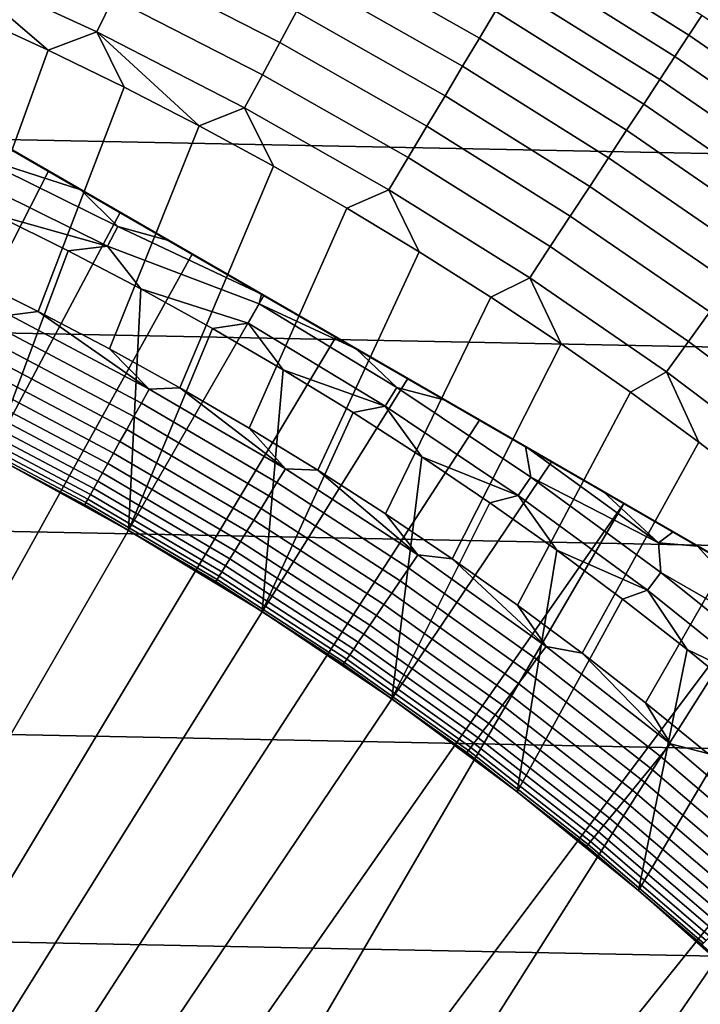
# Model space of a CAD drawing. Header units: metres. Extents: x -32 to 117, y -314 to 32.
# Tile 234 of 380: x 8.9 to 12.66, y 13.83 to 19.28. Entities that reach past the tile are written whole.
import ezdxf

# ---------------------------------------------------------------- set-up
doc = ezdxf.new("R2010")
doc.units = ezdxf.units.M
doc.layers.add('solid_24_501_064_XXX', color=7, linetype='CONTINUOUS')

msp = doc.modelspace()

# ---------------------------------------------------------------- linework, layer by layer
at = {"layer": 'solid_24_501_064_XXX'}
for points in [[(17.164658, 13.761341, 148.5), (3.335342, 21.745701, 148.5), (4.183744, 21.255875, 148.836288)], [(3.335342, 21.745701, 129.791641), (3.335342, 21.745701, 148.5), (17.164658, 13.761341, 148.5), (17.164658, 13.761341, 129.791641)], [(3.340253, 21.742865, 129.621338), (3.335342, 21.745701, 129.791641), (17.164658, 13.761341, 129.791641), (17.159746, 13.764176, 129.621338)], [(17.139305, 13.775978, 129.406357), (3.355197, 21.734238, 129.450684), (3.340253, 21.742865, 129.621338), (17.144802, 13.772804, 129.450684)], [(17.159746, 13.764176, 129.621338), (17.144802, 13.772804, 129.450684), (3.340253, 21.742865, 129.621338)], [(17.11982, 13.787229, 129.279663), (3.360694, 21.731064, 129.406357), (3.355197, 21.734238, 129.450684), (17.139305, 13.775978, 129.406357)], [(17.084394, 13.807681, 129.10791), (3.380181, 21.719812, 129.279663), (3.360694, 21.731064, 129.406357), (17.11982, 13.787229, 129.279663)], [(17.062336, 13.820416, 129.020355), (3.415605, 21.69936, 129.10791), (3.380181, 21.719812, 129.279663), (17.084394, 13.807681, 129.10791)], [(17.038164, 13.834373, 128.935287), (3.437664, 21.686625, 129.020355), (3.415605, 21.69936, 129.10791), (17.062336, 13.820416, 129.020355)], [(16.980753, 13.867519, 128.761612), (3.461836, 21.672668, 128.935287), (3.437664, 21.686625, 129.020355), (17.038164, 13.834373, 128.935287)], [(16.932249, 13.895523, 128.636612), (3.519247, 21.639523, 128.761612), (3.461836, 21.672668, 128.935287), (16.980753, 13.867519, 128.761612)], [(16.911251, 13.907645, 128.5867), (3.567751, 21.611519, 128.636612), (3.519247, 21.639523, 128.761612), (16.932249, 13.895523, 128.636612)], [(16.829237, 13.954996, 128.410522), (3.588748, 21.599396, 128.5867), (3.567751, 21.611519, 128.636612), (16.911251, 13.907645, 128.5867)], [(16.746887, 14.002541, 128.256302), (3.670763, 21.552046, 128.410522), (3.588748, 21.599396, 128.5867), (16.829237, 13.954996, 128.410522)], [(16.733585, 14.010221, 128.232971), (3.753112, 21.504501, 128.256302), (3.670763, 21.552046, 128.410522), (16.746887, 14.002541, 128.256302)], [(16.623266, 14.073914, 128.054153), (3.766415, 21.49682, 128.232971), (3.753112, 21.504501, 128.256302), (16.733585, 14.010221, 128.232971)], [(16.502417, 14.143686, 127.880692), (3.876734, 21.433128, 128.054153), (3.766415, 21.49682, 128.232971), (16.623266, 14.073914, 128.054153)], [(16.497526, 14.14651, 127.874092), (3.997584, 21.363356, 127.880692), (3.876734, 21.433128, 128.054153), (16.502417, 14.143686, 127.880692)], [(16.497526, 14.14651, 127.874092), (4.002474, 21.360531, 127.874092), (3.997584, 21.363356, 127.880692)], [(16.354189, 14.229266, 127.693161), (4.145812, 21.277775, 127.693161), (4.002474, 21.360531, 127.874092)], [(16.497526, 14.14651, 127.874092), (16.354189, 14.229266, 127.693161), (4.002474, 21.360531, 127.874092)], [(4.145812, 21.277775, 127.693161), (16.193218, 14.322203, 127.511368), (4.306782, 21.184839, 127.511368)], [(16.354189, 14.229266, 127.693161), (16.193218, 14.322203, 127.511368), (4.145812, 21.277775, 127.693161)], [(16.316256, 14.251166, 148.836288), (4.183744, 21.255875, 148.836288), (5.01775, 20.774361, 149.12825)], [(17.164658, 13.761341, 148.5), (4.183744, 21.255875, 148.836288), (16.316256, 14.251166, 148.836288)], [(4.306782, 21.184839, 127.511368), (16.193218, 14.322203, 127.511368), (16.112925, 14.368559, 127.433479)], [(4.387076, 21.138481, 127.433479), (4.306782, 21.184839, 127.511368), (16.112925, 14.368559, 127.433479)], [(4.387076, 21.138481, 127.433479), (16.112925, 14.368559, 127.433479), (16.070635, 14.392975, 127.397461)], [(4.387076, 21.138481, 127.433479), (16.070635, 14.392975, 127.397461), (4.429364, 21.114067, 127.397461)], [(4.429364, 21.114067, 127.397461), (16.070635, 14.392975, 127.397461), (16.02, 14.42221, 127.357704)], [(4.480006, 21.084829, 127.357704), (4.429364, 21.114067, 127.397461), (16.02, 14.42221, 127.357704)], [(4.480006, 21.084829, 127.357704), (16.02, 14.42221, 127.357704), (15.917484, 14.481397, 127.286102)], [(4.585603, 21.023861, 127.284103), (4.480006, 21.084829, 127.357704), (15.917484, 14.481397, 127.286102)], [(4.585603, 21.023861, 127.284103), (15.917484, 14.481397, 127.286102), (15.796026, 14.551521, 127.213036)], [(4.703994, 20.955509, 127.213028), (4.585603, 21.023861, 127.284103), (15.796026, 14.551521, 127.213036)], [(4.703994, 20.955509, 127.213028), (15.796026, 14.551521, 127.213036), (15.733983, 14.587341, 127.17955)], [(4.703994, 20.955509, 127.213028), (15.733983, 14.587341, 127.17955), (4.766017, 20.919701, 127.17955)], [(4.766017, 20.919701, 127.17955), (15.733983, 14.587341, 127.17955), (15.664571, 14.627417, 127.144661)], [(4.83546, 20.879606, 127.144646), (4.766017, 20.919701, 127.17955), (15.664571, 14.627417, 127.144661)], [(4.83546, 20.879606, 127.144646), (15.664571, 14.627417, 127.144661), (15.5188, 14.711577, 127.078682)], [(4.9812, 20.795464, 127.078682), (4.83546, 20.879606, 127.144646), (15.5188, 14.711577, 127.078682)], [(4.9812, 20.795464, 127.078682), (15.5188, 14.711577, 127.078682), (15.361296, 14.802513, 127.016624)], [(5.138761, 20.704496, 127.016602), (4.9812, 20.795464, 127.078682), (15.361296, 14.802513, 127.016624)], [(15.482249, 14.73268, 149.12825), (5.01775, 20.774361, 149.12825), (5.839837, 20.29973, 149.376968)], [(16.316256, 14.251166, 148.836288), (5.01775, 20.774361, 149.12825), (15.482249, 14.73268, 149.12825)], [(5.138761, 20.704496, 127.016602), (15.361296, 14.802513, 127.016624), (15.269307, 14.855622, 126.984024)], [(5.230693, 20.651419, 126.984024), (5.138761, 20.704496, 127.016602), (15.269307, 14.855622, 126.984024)], [(5.230693, 20.651419, 126.984024), (15.269307, 14.855622, 126.984024), (15.188452, 14.902305, 126.957336)], [(5.311619, 20.604696, 126.957314), (5.230693, 20.651419, 126.984024), (15.188452, 14.902305, 126.957336)], [(5.311619, 20.604696, 126.957314), (15.188452, 14.902305, 126.957336), (15.000912, 15.010581, 126.901398)], [(5.499175, 20.49641, 126.901375), (5.311619, 20.604696, 126.957314), (15.000912, 15.010581, 126.901398)], [(5.499175, 20.49641, 126.901375), (15.000912, 15.010581, 126.901398), (14.982696, 15.021098, 126.896385)], [(5.499175, 20.49641, 126.901375), (14.982696, 15.021098, 126.896385), (5.517304, 20.485945, 126.896385)], [(5.517304, 20.485945, 126.896385), (14.982696, 15.021098, 126.896385), (14.79789, 15.127795, 126.849052)], [(5.702212, 20.379187, 126.84903), (5.517304, 20.485945, 126.896385), (14.79789, 15.127795, 126.849052)], [(5.702212, 20.379187, 126.84903), (14.79789, 15.127795, 126.849052), (14.653592, 15.211106, 126.8162)], [(5.846408, 20.295935, 126.8162), (5.702212, 20.379187, 126.84903), (14.653592, 15.211106, 126.8162)], [(-25.351879, 20.335474, -303.5), (26.140261, 19.311563, -303.5), (26.88744, 18.256929, -303.5), (-26.140261, 19.311563, -303.5)], [(14.660162, 15.207313, 149.376968), (5.839837, 20.29973, 149.376968), (6.652498, 19.83054, 149.583359)], [(15.482249, 14.73268, 149.12825), (5.839837, 20.29973, 149.376968), (14.660162, 15.207313, 149.376968)], [(5.846408, 20.295935, 126.8162), (14.653592, 15.211106, 126.8162), (14.578781, 15.254297, 126.800453)], [(5.921337, 20.252676, 126.80043), (5.846408, 20.295935, 126.8162), (14.578781, 15.254297, 126.800453)], [(5.921337, 20.252676, 126.80043), (14.578781, 15.254297, 126.800453), (14.343043, 15.390401, 126.755737)], [(6.157094, 20.11656, 126.755707), (5.921337, 20.252676, 126.80043), (14.343043, 15.390401, 126.755737)], [(6.157094, 20.11656, 126.755707), (14.343043, 15.390401, 126.755737), (14.275101, 15.429627, 126.744156)], [(6.157094, 20.11656, 126.755707), (14.275101, 15.429627, 126.744156), (6.224898, 20.077415, 126.744156)], [(6.224898, 20.077415, 126.744156), (14.275101, 15.429627, 126.744156), (14.089466, 15.536804, 126.715073)], [(6.410697, 19.970144, 126.71505), (6.224898, 20.077415, 126.744156), (14.089466, 15.536804, 126.715073)], [(6.410697, 19.970144, 126.71505), (14.089466, 15.536804, 126.715073), (13.835042, 15.683696, 126.680725)], [(6.66496, 19.823345, 126.680725), (6.410697, 19.970144, 126.71505), (13.835042, 15.683696, 126.680725)], [(13.847499, 15.676504, 149.583359), (6.652498, 19.83054, 149.583359), (7.458054, 19.365452, 149.748047)], [(14.660162, 15.207313, 149.376968), (6.652498, 19.83054, 149.583359), (13.847499, 15.676504, 149.583359)], [(12.673186, 19.302132, 122.378937), (11.831032, 19.829489, 122.378937), (11.76482, 19.718515, 122.551315), (12.602262, 19.194109, 122.551315)], [(6.66496, 19.823345, 126.680725), (13.835042, 15.683696, 126.680725), (13.817146, 15.694028, 126.678528)], [(6.683051, 19.812901, 126.678505), (6.66496, 19.823345, 126.680725), (13.817146, 15.694028, 126.678528)], [(6.683051, 19.812901, 126.678505), (13.817146, 15.694028, 126.678528), (13.525149, 15.862613, 126.646187)], [(6.975095, 19.644289, 126.646164), (6.683051, 19.812901, 126.678505), (13.525149, 15.862613, 126.646187)], [(9.41523, 19.398163, 123.517342), (8.57196, 19.785267, 123.517342), (8.489676, 19.595343, 123.577095), (9.32485, 19.211954, 123.577095)], [(11.530702, 19.326118, 123.006828), (10.688573, 19.804302, 123.006828), (10.606513, 19.652258, 123.135521), (11.442176, 19.177746, 123.135521)], [(10.430313, 19.325785, 123.354111), (9.589217, 19.756628, 123.354111), (9.503504, 19.580032, 123.442886), (10.337082, 19.153042, 123.442886)], [(12.602262, 19.194109, 122.551315), (11.76482, 19.718515, 122.551315), (11.69244, 19.597202, 122.713974), (12.52473, 19.076023, 122.713974)], [(6.975095, 19.644289, 126.646164), (13.525149, 15.862613, 126.646187), (13.30943, 15.987158, 126.626183)], [(6.975095, 19.644289, 126.646164), (13.30943, 15.987158, 126.626183), (7.190569, 19.519884, 126.626183)], [(11.442176, 19.177746, 123.135521), (10.606513, 19.652258, 123.135521), (10.520278, 19.492477, 123.25148), (11.349147, 19.021824, 123.25148)], [(8.489676, 19.595343, 123.577095), (8.630327, 19.307137, 123.621208), (9.055333, 19.11149, 123.621208)], [(9.32485, 19.211954, 123.577095), (8.489676, 19.595343, 123.577095), (9.055333, 19.11149, 123.621208)], [(10.337082, 19.153042, 123.442886), (9.503504, 19.580032, 123.442886), (9.41523, 19.398163, 123.517342), (10.241065, 18.975138, 123.517342)], [(12.52473, 19.076023, 122.713974), (11.69244, 19.597202, 122.713974), (11.614266, 19.466179, 122.866074), (12.440991, 18.948484, 122.866074)], [(7.190569, 19.519884, 126.626183), (13.30943, 15.987158, 126.626183), (13.211715, 16.043573, 126.618065)], [(7.288636, 19.463264, 126.618042), (7.190569, 19.519884, 126.626183), (13.211715, 16.043573, 126.618065)], [(7.288636, 19.463264, 126.618042), (13.211715, 16.043573, 126.618065), (12.875507, 16.237684, 126.594116)], [(7.624895, 19.269125, 126.594093), (7.288636, 19.463264, 126.618042), (12.875507, 16.237684, 126.594116)], [(11.349147, 19.021824, 123.25148), (10.520278, 19.492477, 123.25148), (10.430313, 19.325785, 123.354111), (11.252094, 18.859156, 123.354111)], [(12.440991, 18.948484, 122.866074), (11.614266, 19.466179, 122.866074), (11.530702, 19.326118, 123.006828), (12.351479, 18.812149, 123.006828)], [(10.241065, 18.975138, 123.517342), (9.41523, 19.398163, 123.517342), (9.32485, 19.211954, 123.577095), (10.142758, 18.79299, 123.577095)], [(13.041943, 16.141592, 149.748047), (7.458054, 19.365452, 149.748047), (8.258915, 18.903074, 149.871475)], [(13.847499, 15.676504, 149.583359), (7.458054, 19.365452, 149.748047), (13.041943, 16.141592, 149.748047)], [(-26.140261, 19.311563, -303.5), (26.88744, 18.256929, -303.5), (27.591951, 17.173637, -303.5), (-26.88744, 18.256929, -303.5)], [(8.630327, 19.307137, 123.621208), (8.199355, 18.051449, 123.854294), (8.602332, 17.862926, 123.854294), (9.055333, 19.11149, 123.621208)], [(11.252094, 18.859156, 123.354111), (10.430313, 19.325785, 123.354111), (10.337082, 19.153042, 123.442886), (11.151517, 18.690584, 123.442886)], [(12.351479, 18.812149, 123.006828), (11.530702, 19.326118, 123.006828), (11.442176, 19.177746, 123.135521), (12.256652, 18.667721, 123.135521)], [(13.491874, 18.739033, 122.378937), (12.673186, 19.302132, 122.378937), (12.602262, 19.194109, 122.551315), (13.416367, 18.634159, 122.551315)], [(7.624895, 19.269125, 126.594093), (12.875507, 16.237684, 126.594116), (12.649932, 16.36792, 126.58107)], [(7.624895, 19.269125, 126.594093), (12.649932, 16.36792, 126.58107), (7.85016, 19.139069, 126.58107)], [(9.32485, 19.211954, 123.577095), (9.055333, 19.11149, 123.621208), (9.475905, 18.906488, 123.621208)], [(9.32485, 19.211954, 123.577095), (9.475905, 18.906488, 123.621208), (9.89184, 18.692234, 123.621208)], [(10.142758, 18.79299, 123.577095), (9.32485, 19.211954, 123.577095), (9.89184, 18.692234, 123.621208)], [(12.256652, 18.667721, 123.135521), (11.442176, 19.177746, 123.135521), (11.349147, 19.021824, 123.25148), (12.157001, 18.515945, 123.25148)], [(13.416367, 18.634159, 122.551315), (12.602262, 19.194109, 122.551315), (12.52473, 19.076023, 122.713974), (13.333827, 18.51952, 122.713974)], [(7.85016, 19.139069, 126.58107), (12.649932, 16.36792, 126.58107), (12.515002, 16.445822, 126.57428)], [(7.985313, 19.061039, 126.574265), (7.85016, 19.139069, 126.58107), (12.515002, 16.445822, 126.57428)], [(11.151517, 18.690584, 123.442886), (10.337082, 19.153042, 123.442886), (10.241065, 18.975138, 123.517342), (11.047935, 18.516975, 123.517342)], [(9.055333, 19.11149, 123.621208), (8.602332, 17.862926, 123.854294), (9.000978, 17.665407, 123.854294), (9.475905, 18.906488, 123.621208)], [(13.333827, 18.51952, 122.713974), (12.52473, 19.076023, 122.713974), (12.440991, 18.948484, 122.866074), (13.244678, 18.3957, 122.866074)], [(7.985313, 19.061039, 126.574265), (12.515002, 16.445822, 126.57428), (12.12677, 16.669968, 126.558319)], [(8.372736, 18.83736, 126.558342), (7.985313, 19.061039, 126.574265), (12.12677, 16.669968, 126.558319)], [(12.157001, 18.515945, 123.25148), (11.349147, 19.021824, 123.25148), (11.252094, 18.859156, 123.354111), (12.053039, 18.357605, 123.354111)], [(11.047935, 18.516975, 123.517342), (10.241065, 18.975138, 123.517342), (10.142758, 18.79299, 123.577095), (10.941883, 18.339226, 123.577095)], [(12.241081, 16.60397, 149.871475), (8.258915, 18.903074, 149.871475), (8.65811, 18.672598, 149.917755)], [(13.041943, 16.141592, 149.748047), (8.258915, 18.903074, 149.871475), (12.241081, 16.60397, 149.871475)], [(9.475905, 18.906488, 123.621208), (9.000978, 17.665407, 123.854294), (9.395089, 17.458996, 123.854294), (9.89184, 18.692234, 123.621208)], [(13.244678, 18.3957, 122.866074), (12.440991, 18.948484, 122.866074), (12.351479, 18.812149, 123.006828), (13.149383, 18.263342, 123.006828)], [(12.053039, 18.357605, 123.354111), (11.252094, 18.859156, 123.354111), (11.151517, 18.690584, 123.442886), (11.945303, 18.193516, 123.442886)], [(8.372736, 18.83736, 126.558342), (12.12677, 16.669968, 126.558319), (11.708047, 16.911716, 126.546097)], [(8.372736, 18.83736, 126.558342), (11.708047, 16.911716, 126.546097), (8.788785, 18.597155, 126.546173)], [(13.149383, 18.263342, 123.006828), (12.351479, 18.812149, 123.006828), (12.256652, 18.667721, 123.135521), (13.04843, 18.123129, 123.135521)], [(10.142758, 18.79299, 123.577095), (9.89184, 18.692234, 123.621208), (10.302933, 18.46883, 123.621208)], [(10.941883, 18.339226, 123.577095), (10.142758, 18.79299, 123.577095), (10.302933, 18.46883, 123.621208), (10.708982, 18.236387, 123.621208)], [(9.89184, 18.692234, 123.621208), (9.395089, 17.458996, 123.854294), (9.78447, 17.243792, 123.854294), (10.302933, 18.46883, 123.621208)], [(11.945303, 18.193516, 123.442886), (11.151517, 18.690584, 123.442886), (11.047935, 18.516975, 123.517342), (11.834348, 18.024525, 123.517342)], [(9.056546, 18.442562, 149.953735), (8.65811, 18.672598, 149.917755), (6.646686, 14.554086, 154.5), (6.991103, 14.39182, 154.5)], [(11.841886, 16.834446, 149.917755), (8.65811, 18.672598, 149.917755), (9.056546, 18.442562, 149.953735)], [(12.241081, 16.60397, 149.871475), (8.65811, 18.672598, 149.917755), (11.841886, 16.834446, 149.917755)], [(13.04843, 18.123129, 123.135521), (12.256652, 18.667721, 123.135521), (12.157001, 18.515945, 123.25148), (12.942342, 17.97578, 123.25148)], [(8.641189, 18.531088, 126.520439), (8.803515, 18.58865, 126.545822), (9.235546, 18.339216, 126.537514)], [(8.788785, 18.597155, 126.546173), (11.696795, 16.918213, 126.54583), (8.803515, 18.58865, 126.545822)], [(8.788785, 18.597155, 126.546173), (11.708047, 16.911716, 126.546097), (11.696795, 16.918213, 126.54583)], [(8.803515, 18.58865, 126.545822), (11.696795, 16.918213, 126.54583), (11.25368, 17.174046, 126.537361)], [(8.803515, 18.58865, 126.545822), (11.25368, 17.174046, 126.537361), (9.235546, 18.339216, 126.537514)], [(9.384467, 18.027393, 126.505112), (8.589191, 18.41958, 126.505112), (8.641189, 18.531088, 126.520439), (9.441278, 18.136528, 126.520439)], [(9.441278, 18.136528, 126.520439), (8.641189, 18.531088, 126.520439), (9.235546, 18.339216, 126.537514)], [(10.302933, 18.46883, 123.621208), (9.78447, 17.243792, 123.854294), (10.168921, 17.019909, 123.854294), (10.708982, 18.236387, 123.621208)], [(11.834348, 18.024525, 123.517342), (11.047935, 18.516975, 123.517342), (10.941883, 18.339226, 123.577095), (11.720747, 17.851501, 123.577095)], [(12.942342, 17.97578, 123.25148), (12.157001, 18.515945, 123.25148), (12.053039, 18.357605, 123.354111), (12.831664, 17.82206, 123.354111)], [(9.454667, 18.212706, 149.979431), (9.056546, 18.442562, 149.953735), (6.991103, 14.39182, 154.5), (7.331439, 14.221452, 154.5)], [(8.589191, 18.41958, 126.505112), (9.384467, 18.027393, 126.505112), (8.759837, 18.201788, 126.5)], [(11.443449, 17.064482, 149.953735), (9.056546, 18.442562, 149.953735), (9.454667, 18.212706, 149.979431)], [(11.841886, 16.834446, 149.917755), (9.056546, 18.442562, 149.953735), (11.443449, 17.064482, 149.953735)], [(9.235546, 18.339216, 126.537514), (11.25368, 17.174046, 126.537361), (9.720759, 18.059078, 126.532211)], [(9.441278, 18.136528, 126.520439), (9.235546, 18.339216, 126.537514), (9.720759, 18.059078, 126.532211)], [(10.941883, 18.339226, 123.577095), (10.708982, 18.236387, 123.621208), (11.10979, 17.995018, 123.621208)], [(11.720747, 17.851501, 123.577095), (10.941883, 18.339226, 123.577095), (11.10979, 17.995018, 123.621208), (11.505159, 17.744841, 123.621208)], [(12.831664, 17.82206, 123.354111), (12.053039, 18.357605, 123.354111), (11.945303, 18.193516, 123.442886), (12.716969, 17.662758, 123.442886)], [(-26.88744, 18.256929, -303.5), (27.591951, 17.173637, -303.5), (28.252819, 16.063238, -303.5), (-27.591951, 17.173637, -303.5)], [(9.852376, 17.983089, 149.994858), (9.454667, 18.212706, 149.979431), (7.331439, 14.221452, 154.5), (7.667981, 14.042845, 154.5)], [(8.759837, 18.201788, 126.5), (9.16624, 18.00054, 126.5), (8.741169, 16.869839, 126.5)], [(9.384467, 18.027393, 126.505112), (9.16624, 18.00054, 126.5), (8.759837, 18.201788, 126.5)], [(11.045328, 17.294338, 149.979431), (9.454667, 18.212706, 149.979431), (9.852376, 17.983089, 149.994858)], [(11.443449, 17.064482, 149.953735), (9.454667, 18.212706, 149.979431), (11.045328, 17.294338, 149.979431)], [(10.708982, 18.236387, 123.621208), (10.168921, 17.019909, 123.854294), (10.54825, 16.787455, 123.854294), (11.10979, 17.995018, 123.621208)], [(12.716969, 17.662758, 123.442886), (11.945303, 18.193516, 123.442886), (11.834348, 18.024525, 123.517342), (12.598846, 17.498695, 123.517342)], [(9.384467, 18.027393, 126.505112), (9.441278, 18.136528, 126.520439), (10.236711, 17.761192, 126.530304), (10.223397, 17.707443, 126.520439)], [(9.441278, 18.136528, 126.520439), (9.720759, 18.059078, 126.532211), (10.236711, 17.761192, 126.530304)], [(9.720759, 18.059078, 126.532211), (11.25368, 17.174046, 126.537361), (10.759494, 17.459364, 126.532089)], [(9.720759, 18.059078, 126.532211), (10.759494, 17.459364, 126.532089), (10.236711, 17.761192, 126.530304)], [(10.249998, 17.753523, 150), (9.852376, 17.983089, 149.994858), (7.667981, 14.042845, 154.5), (8.000159, 13.856307, 154.5)], [(9.568097, 17.790199, 126.5), (9.5, 16.454483, 126.5), (8.741169, 16.869839, 126.5), (9.16624, 18.00054, 126.5)], [(9.384467, 18.027393, 126.505112), (9.568097, 17.790199, 126.5), (9.16624, 18.00054, 126.5)], [(10.223397, 17.707443, 126.520439), (10.161879, 17.600891, 126.505112), (9.568097, 17.790199, 126.5), (9.384467, 18.027393, 126.505112)], [(10.64762, 17.523954, 149.994858), (9.852376, 17.983089, 149.994858), (10.249998, 17.753523, 150)], [(11.045328, 17.294338, 149.979431), (9.852376, 17.983089, 149.994858), (10.64762, 17.523954, 149.994858)], [(11.10979, 17.995018, 123.621208), (10.54825, 16.787455, 123.854294), (10.922267, 16.546551, 123.854294), (11.505159, 17.744841, 123.621208)], [(12.598846, 17.498695, 123.517342), (11.834348, 18.024525, 123.517342), (11.720747, 17.851501, 123.577095), (12.477906, 17.330721, 123.577095)], [(8.843374, 17.644642, 123.874374), (9.000978, 17.665407, 123.854294), (8.602332, 17.862926, 123.854294)], [(11.720747, 17.851501, 123.577095), (11.505159, 17.744841, 123.621208), (11.894897, 17.485981, 123.621208)], [(12.477906, 17.330721, 123.577095), (11.720747, 17.851501, 123.577095), (11.894897, 17.485981, 123.621208), (12.278813, 17.218561, 123.621208)], [(9.568097, 17.790199, 126.5), (9.964808, 17.571072, 126.5), (9.5, 16.454483, 126.5)], [(10.161879, 17.600891, 126.505112), (9.964808, 17.571072, 126.5), (9.568097, 17.790199, 126.5)], [(10.223397, 17.707443, 126.520439), (10.236711, 17.761192, 126.530304), (10.759494, 17.459364, 126.532089)], [(10.249998, 17.753523, 150), (8.000159, 13.856307, 154.5), (8.327478, 13.662103, 154.5), (10.64762, 17.523954, 149.994858)], [(10.919948, 17.140884, 126.505112), (10.161879, 17.600891, 126.505112), (10.223397, 17.707443, 126.520439), (10.986054, 17.244652, 126.520439)], [(10.986054, 17.244652, 126.520439), (10.223397, 17.707443, 126.520439), (10.759494, 17.459364, 126.532089)], [(11.505159, 17.744841, 123.621208), (10.922267, 16.546551, 123.854294), (11.290784, 16.297314, 123.854294), (11.894897, 17.485981, 123.621208)], [(9.6152, 17.236198, 123.874374), (9.000978, 17.665407, 123.854294), (8.843374, 17.644642, 123.874374)], [(9.6152, 17.236198, 123.874374), (9.395089, 17.458996, 123.854294), (9.000978, 17.665407, 123.854294)], [(13.465085, 17.099291, 123.442886), (12.716969, 17.662758, 123.442886), (12.598846, 17.498695, 123.517342), (13.340014, 16.940462, 123.517342)], [(9.6152, 17.236198, 123.874374), (8.843374, 17.644642, 123.874374), (8.803668, 17.565416, 123.903053), (9.572028, 17.158808, 123.903053)], [(10.161879, 17.600891, 126.505112), (10.356627, 17.343006, 126.5), (9.964808, 17.571072, 126.5)], [(10.161879, 17.600891, 126.505112), (10.919948, 17.140884, 126.505112), (10.356627, 17.343006, 126.5)], [(9.572028, 17.158808, 123.903053), (8.803668, 17.565416, 123.903053), (8.765328, 17.48892, 123.939857), (9.530343, 17.084084, 123.939857)], [(10.356627, 17.343006, 126.5), (10.239125, 16.004993, 126.5), (9.5, 16.454483, 126.5), (9.964808, 17.571072, 126.5)], [(10.64762, 17.523954, 149.994858), (8.327478, 13.662103, 154.5), (8.650282, 13.460027, 154.5), (11.045328, 17.294338, 149.979431)], [(9.530343, 17.084084, 123.939857), (8.765328, 17.48892, 123.939857), (8.72869, 17.415819, 123.984459), (9.490506, 17.012672, 123.984459)], [(13.340014, 16.940462, 123.517342), (12.598846, 17.498695, 123.517342), (12.477906, 17.330721, 123.577095), (13.211959, 16.777847, 123.577095)], [(9.6152, 17.236198, 123.874374), (9.78447, 17.243792, 123.854294), (9.395089, 17.458996, 123.854294)], [(10.986054, 17.244652, 126.520439), (10.759494, 17.459364, 126.532089), (11.25368, 17.174046, 126.537361)], [(11.894897, 17.485981, 123.621208), (11.290784, 16.297314, 123.854294), (11.653617, 16.039869, 123.854294), (12.278813, 17.218561, 123.621208)], [(9.490506, 17.012672, 123.984459), (8.72869, 17.415819, 123.984459), (8.69407, 17.346743, 124.036476), (9.452865, 16.945196, 124.036476)], [(9.452865, 16.945196, 124.036476), (8.69407, 17.346743, 124.036476), (8.661769, 17.282293, 124.095459), (9.417745, 16.88224, 124.095459)], [(10.356627, 17.343006, 126.5), (10.743384, 17.106119, 126.5), (10.239125, 16.004993, 126.5)], [(10.919948, 17.140884, 126.505112), (10.743384, 17.106119, 126.5), (10.356627, 17.343006, 126.5)], [(12.477906, 17.330721, 123.577095), (12.278813, 17.218561, 123.621208), (12.65672, 16.942713, 123.621208)], [(13.211959, 16.777847, 123.577095), (12.477906, 17.330721, 123.577095), (12.65672, 16.942713, 123.621208), (13.028434, 16.658571, 123.621208)], [(9.417745, 16.88224, 124.095459), (8.661769, 17.282293, 124.095459), (8.632066, 17.22303, 124.160889), (9.385449, 16.824348, 124.160889)], [(11.045328, 17.294338, 149.979431), (8.650282, 13.460027, 154.5), (8.968228, 13.25031, 154.5), (11.443449, 17.064482, 149.953735)], [(9.385449, 16.824348, 124.160889), (8.632066, 17.22303, 124.160889), (8.60522, 17.169466, 124.232208), (9.35626, 16.772024, 124.232208)], [(10.368204, 16.794016, 123.874374), (9.6152, 17.236198, 123.874374), (9.572028, 17.158808, 123.903053), (10.321651, 16.718611, 123.903053)], [(10.368204, 16.794016, 123.874374), (9.78447, 17.243792, 123.854294), (9.6152, 17.236198, 123.874374)], [(10.368204, 16.794016, 123.874374), (10.168921, 17.019909, 123.854294), (9.78447, 17.243792, 123.854294)], [(11.657228, 16.648249, 126.505112), (10.919948, 17.140884, 126.505112), (10.986054, 17.244652, 126.520439), (11.727799, 16.749033, 126.520439)], [(11.727799, 16.749033, 126.520439), (10.986054, 17.244652, 126.520439), (11.25368, 17.174046, 126.537361), (11.696795, 16.918213, 126.54583)], [(12.278813, 17.218561, 123.621208), (11.653617, 16.039869, 123.854294), (12.010582, 15.774351, 123.854294), (12.65672, 16.942713, 123.621208)], [(-27.591951, 17.173637, -303.5), (28.252819, 16.063238, -303.5), (28.869246, 14.927042, -303.5), (-28.252819, 16.063238, -303.5)], [(9.35626, 16.772024, 124.232208), (8.60522, 17.169466, 124.232208), (8.581464, 17.122066, 124.308784), (9.330431, 16.725721, 124.308784)], [(9.330431, 16.725721, 124.308784), (8.581464, 17.122066, 124.308784), (8.561004, 17.081244, 124.389969), (9.308185, 16.685843, 124.389969)], [(10.321651, 16.718611, 123.903053), (9.572028, 17.158808, 123.903053), (9.530343, 17.084084, 123.939857), (10.276701, 16.645803, 123.939857)], [(11.124511, 16.860762, 126.5), (10.956819, 15.522496, 126.5), (10.239125, 16.004993, 126.5), (10.743384, 17.106119, 126.5)], [(10.919948, 17.140884, 126.505112), (11.124511, 16.860762, 126.5), (10.743384, 17.106119, 126.5)], [(10.919948, 17.140884, 126.505112), (11.657228, 16.648249, 126.505112), (11.124511, 16.860762, 126.5)], [(9.308185, 16.685843, 124.389969), (8.561004, 17.081244, 124.389969), (8.544016, 17.04735, 124.475044), (9.289715, 16.652733, 124.475044)], [(11.443449, 17.064482, 149.953735), (8.968228, 13.25031, 154.5), (9.280838, 13.033266, 154.5), (11.841886, 16.834446, 149.917755)], [(10.276701, 16.645803, 123.939857), (9.530343, 17.084084, 123.939857), (9.490506, 17.012672, 123.984459), (10.233745, 16.576225, 123.984459)], [(9.26471, 16.60791, 124.653915), (8.521019, 17.001465, 124.653915), (8.515208, 16.989872, 124.746147), (9.258393, 16.596586, 124.746147)], [(9.275181, 16.62668, 124.563286), (8.530649, 17.020679, 124.563286), (8.521019, 17.001465, 124.653915), (9.26471, 16.60791, 124.653915)], [(9.289715, 16.652733, 124.475044), (8.544016, 17.04735, 124.475044), (8.530649, 17.020679, 124.563286), (9.275181, 16.62668, 124.563286)], [(10.233745, 16.576225, 123.984459), (9.490506, 17.012672, 123.984459), (9.452865, 16.945196, 124.036476), (10.193155, 16.510479, 124.036476)], [(10.368204, 16.794016, 123.874374), (10.54825, 16.787455, 123.854294), (10.168921, 17.019909, 123.854294)], [(8.515208, 16.989872, 124.746147), (8.741226, 16.869823, 124.839096), (9.122971, 16.666475, 124.839096)], [(9.258393, 16.596586, 124.746147), (8.515208, 16.989872, 124.746147), (9.122971, 16.666475, 124.839096)], [(10.193155, 16.510479, 124.036476), (9.452865, 16.945196, 124.036476), (9.417745, 16.88224, 124.095459), (10.155285, 16.449137, 124.095459)], [(12.65672, 16.942713, 123.621208), (12.010582, 15.774351, 123.854294), (12.3615, 15.500889, 123.854294), (13.028434, 16.658571, 123.621208)], [(11.708047, 16.911716, 126.546097), (12.433132, 16.384926, 126.545876), (11.727799, 16.749033, 126.520439), (11.696795, 16.918213, 126.54583)], [(11.708047, 16.911716, 126.546097), (12.12677, 16.669968, 126.558319), (12.433132, 16.384926, 126.545876)], [(9.122971, 16.666475, 124.839096), (8.741226, 16.869823, 124.839096), (8.741169, 16.869839, 126.5), (9.5, 16.454483, 126.5)], [(11.841886, 16.834446, 149.917755), (9.280838, 13.033266, 154.5), (9.588346, 12.808719, 154.5), (12.241081, 16.60397, 149.871475)], [(10.155285, 16.449137, 124.095459), (9.417745, 16.88224, 124.095459), (9.385449, 16.824348, 124.160889), (10.120461, 16.392731, 124.160889)], [(11.124511, 16.860762, 126.5), (11.499993, 16.60692, 126.5), (10.956819, 15.522496, 126.5)], [(11.657228, 16.648249, 126.505112), (11.499993, 16.60692, 126.5), (11.124511, 16.860762, 126.5)], [(10.120461, 16.392731, 124.160889), (9.385449, 16.824348, 124.160889), (9.35626, 16.772024, 124.232208), (10.088985, 16.341749, 124.232208)], [(11.100911, 16.318958, 123.874374), (10.368204, 16.794016, 123.874374), (10.321651, 16.718611, 123.903053), (11.051068, 16.245686, 123.903053)], [(11.100911, 16.318958, 123.874374), (10.54825, 16.787455, 123.854294), (10.368204, 16.794016, 123.874374)], [(11.100911, 16.318958, 123.874374), (10.922267, 16.546551, 123.854294), (10.54825, 16.787455, 123.854294)], [(10.061133, 16.296635, 124.308784), (9.330431, 16.725721, 124.308784), (9.308185, 16.685843, 124.389969), (10.037145, 16.25778, 124.389969)], [(10.088985, 16.341749, 124.232208), (9.35626, 16.772024, 124.232208), (9.330431, 16.725721, 124.308784), (10.061133, 16.296635, 124.308784)], [(12.37232, 16.12392, 126.505112), (11.657228, 16.648249, 126.505112), (11.727799, 16.749033, 126.520439), (12.44722, 16.221533, 126.520439)], [(12.44722, 16.221533, 126.520439), (11.727799, 16.749033, 126.520439), (12.433132, 16.384926, 126.545876)], [(10.037145, 16.25778, 124.389969), (9.308185, 16.685843, 124.389969), (9.289715, 16.652733, 124.475044), (10.017228, 16.225519, 124.475044)], [(11.051068, 16.245686, 123.903053), (10.321651, 16.718611, 123.903053), (10.276701, 16.645803, 123.939857), (11.002942, 16.174938, 123.939857)], [(12.12677, 16.669968, 126.558319), (12.515002, 16.445822, 126.57428), (12.433132, 16.384926, 126.545876)], [(9.258393, 16.596586, 124.746147), (9.122971, 16.666475, 124.839096), (9.5, 16.454483, 126.5), (9.499988, 16.454491, 124.839096)], [(10.001556, 16.200134, 124.563286), (9.275181, 16.62668, 124.563286), (9.26471, 16.60791, 124.653915), (9.990266, 16.181847, 124.653915)], [(10.017228, 16.225519, 124.475044), (9.289715, 16.652733, 124.475044), (9.275181, 16.62668, 124.563286), (10.001556, 16.200134, 124.563286)], [(11.002942, 16.174938, 123.939857), (10.276701, 16.645803, 123.939857), (10.233745, 16.576225, 123.984459), (10.95695, 16.107327, 123.984459)], [(11.657228, 16.648249, 126.505112), (11.869939, 16.344542, 126.5), (11.499993, 16.60692, 126.5)], [(11.657228, 16.648249, 126.505112), (12.37232, 16.12392, 126.505112), (11.869939, 16.344542, 126.5)], [(13.028434, 16.658571, 123.621208), (12.3615, 15.500889, 123.854294), (12.706196, 15.21962, 123.854294), (13.393771, 16.366276, 123.621208)], [(9.990266, 16.181847, 124.653915), (9.26471, 16.60791, 124.653915), (9.258393, 16.596586, 124.746147), (9.983454, 16.170813, 124.746147)], [(9.258393, 16.596586, 124.746147), (9.499988, 16.454491, 124.839096), (9.872079, 16.233978, 124.839096)], [(9.983454, 16.170813, 124.746147), (9.258393, 16.596586, 124.746147), (9.872079, 16.233978, 124.839096)], [(12.241081, 16.60397, 149.871475), (9.588346, 12.808719, 154.5), (9.890562, 12.576825, 154.5)], [(12.241081, 16.60397, 149.871475), (9.890562, 12.576825, 154.5), (10.186981, 12.337966, 154.5), (13.041943, 16.141592, 149.748047)], [(10.95695, 16.107327, 123.984459), (10.233745, 16.576225, 123.984459), (10.193155, 16.510479, 124.036476), (10.913492, 16.043442, 124.036476)], [(11.869939, 16.344542, 126.5), (11.652164, 15.007562, 126.5), (10.956819, 15.522496, 126.5), (11.499993, 16.60692, 126.5)], [(10.913492, 16.043442, 124.036476), (10.193155, 16.510479, 124.036476), (10.155285, 16.449137, 124.095459), (10.872945, 15.983835, 124.095459)], [(11.100911, 16.318958, 123.874374), (11.290784, 16.297314, 123.854294), (10.922267, 16.546551, 123.854294)], [(9.872079, 16.233978, 124.839096), (9.499988, 16.454491, 124.839096), (9.5, 16.454483, 126.5), (10.239125, 16.004993, 126.5)], [(10.872945, 15.983835, 124.095459), (10.155285, 16.449137, 124.095459), (10.120461, 16.392731, 124.160889), (10.83566, 15.929024, 124.160889)], [(12.515002, 16.445822, 126.57428), (12.649932, 16.36792, 126.58107), (12.433132, 16.384926, 126.545876)], [(10.83566, 15.929024, 124.160889), (10.120461, 16.392731, 124.160889), (10.088985, 16.341749, 124.232208), (10.801961, 15.879485, 124.232208)], [(11.869939, 16.344542, 126.5), (12.233793, 16.074024, 126.5), (11.652164, 15.007562, 126.5)], [(12.37232, 16.12392, 126.505112), (12.233793, 16.074024, 126.5), (11.869939, 16.344542, 126.5)], [(12.649932, 16.36792, 126.58107), (13.145473, 15.819136, 126.545876), (12.44722, 16.221533, 126.520439), (12.433132, 16.384926, 126.545876)], [(12.875507, 16.237684, 126.594116), (13.343597, 15.808209, 126.581253), (13.145473, 15.819136, 126.545876), (12.649932, 16.36792, 126.58107)], [(10.772141, 15.835647, 124.308784), (10.061133, 16.296635, 124.308784), (10.037145, 16.25778, 124.389969), (10.746457, 15.79789, 124.389969)], [(10.801961, 15.879485, 124.232208), (10.088985, 16.341749, 124.232208), (10.061133, 16.296635, 124.308784), (10.772141, 15.835647, 124.308784)], [(11.811889, 15.811955, 123.874374), (11.100911, 16.318958, 123.874374), (11.051068, 16.245686, 123.903053), (11.758853, 15.740959, 123.903053)], [(11.811889, 15.811955, 123.874374), (11.290784, 16.297314, 123.854294), (11.100911, 16.318958, 123.874374)], [(11.811889, 15.811955, 123.874374), (11.653617, 16.039869, 123.854294), (11.290784, 16.297314, 123.854294)], [(9.983454, 16.170813, 124.746147), (9.872079, 16.233978, 124.839096), (10.239125, 16.004993, 126.5), (10.239053, 16.005054, 124.839096)], [(10.746457, 15.79789, 124.389969), (10.037145, 16.25778, 124.389969), (10.017228, 16.225519, 124.475044), (10.725133, 15.766542, 124.475044)], [(11.758853, 15.740959, 123.903053), (11.051068, 16.245686, 123.903053), (11.002942, 16.174938, 123.939857), (11.707644, 15.672409, 123.939857)], [(10.696265, 15.724105, 124.653915), (9.990266, 16.181847, 124.653915), (9.983454, 16.170813, 124.746147), (10.688972, 15.713384, 124.746147)], [(10.708354, 15.741877, 124.563286), (10.001556, 16.200134, 124.563286), (9.990266, 16.181847, 124.653915), (10.696265, 15.724105, 124.653915)], [(10.725133, 15.766542, 124.475044), (10.017228, 16.225519, 124.475044), (10.001556, 16.200134, 124.563286), (10.708354, 15.741877, 124.563286)], [(13.06386, 15.568902, 126.505112), (12.37232, 16.12392, 126.505112), (12.44722, 16.221533, 126.520439), (13.142946, 15.663153, 126.520439)], [(13.142946, 15.663153, 126.520439), (12.44722, 16.221533, 126.520439), (13.145473, 15.819136, 126.545876)], [(9.983454, 16.170813, 124.746147), (10.239053, 16.005054, 124.839096), (10.600721, 15.767838, 124.839096)], [(10.688972, 15.713384, 124.746147), (9.983454, 16.170813, 124.746147), (10.600721, 15.767838, 124.839096)], [(13.041943, 16.141592, 149.748047), (10.186981, 12.337966, 154.5), (10.477674, 12.09206, 154.5)], [(13.041943, 16.141592, 149.748047), (10.477674, 12.09206, 154.5), (10.762646, 11.839128, 154.5), (13.847499, 15.676504, 149.583359)], [(11.707644, 15.672409, 123.939857), (11.002942, 16.174938, 123.939857), (10.95695, 16.107327, 123.984459), (11.658707, 15.606899, 123.984459)], [(11.658707, 15.606899, 123.984459), (10.95695, 16.107327, 123.984459), (10.913492, 16.043442, 124.036476), (11.612466, 15.544998, 124.036476)], [(12.591289, 15.795544, 126.5), (12.323019, 14.461767, 126.5), (11.652164, 15.007562, 126.5), (12.233793, 16.074024, 126.5)], [(12.37232, 16.12392, 126.505112), (12.591289, 15.795544, 126.5), (12.233793, 16.074024, 126.5)], [(12.37232, 16.12392, 126.505112), (13.06386, 15.568902, 126.505112), (12.591289, 15.795544, 126.5)], [(-28.252819, 16.063238, -303.5), (28.869246, 14.927042, -303.5), (29.439856, 13.767515, -303.5), (-28.869246, 14.927042, -303.5)], [(11.612466, 15.544998, 124.036476), (10.913492, 16.043442, 124.036476), (10.872945, 15.983835, 124.095459), (11.569322, 15.487244, 124.095459)], [(11.811889, 15.811955, 123.874374), (12.010582, 15.774351, 123.854294), (11.653617, 16.039869, 123.854294)], [(10.600721, 15.767838, 124.839096), (10.239053, 16.005054, 124.839096), (10.239125, 16.004993, 126.5), (10.956819, 15.522496, 126.5)], [(11.569322, 15.487244, 124.095459), (10.872945, 15.983835, 124.095459), (10.83566, 15.929024, 124.160889), (11.529649, 15.434135, 124.160889)], [(11.529649, 15.434135, 124.160889), (10.83566, 15.929024, 124.160889), (10.801961, 15.879485, 124.232208), (11.493792, 15.386135, 124.232208)], [(11.493792, 15.386135, 124.232208), (10.801961, 15.879485, 124.232208), (10.772141, 15.835647, 124.308784), (11.462061, 15.343659, 124.308784)], [(11.462061, 15.343659, 124.308784), (10.772141, 15.835647, 124.308784), (10.746457, 15.79789, 124.389969), (11.434731, 15.307076, 124.389969)], [(12.499743, 15.273999, 123.874374), (11.811889, 15.811955, 123.874374), (11.758853, 15.740959, 123.903053), (12.443619, 15.205419, 123.903053)], [(12.499743, 15.273999, 123.874374), (12.010582, 15.774351, 123.854294), (11.811889, 15.811955, 123.874374)], [(10.688972, 15.713384, 124.746147), (10.600721, 15.767838, 124.839096), (10.956819, 15.522496, 126.5), (10.956897, 15.522449, 124.839096)], [(11.412043, 15.276702, 124.475044), (10.725133, 15.766542, 124.475044), (10.708354, 15.741877, 124.563286), (11.394189, 15.252802, 124.563286)], [(11.434731, 15.307076, 124.389969), (10.746457, 15.79789, 124.389969), (10.725133, 15.766542, 124.475044), (11.412043, 15.276702, 124.475044)], [(12.499743, 15.273999, 123.874374), (12.3615, 15.500889, 123.854294), (12.010582, 15.774351, 123.854294)], [(12.591289, 15.795544, 126.5), (12.942724, 15.50888, 126.5), (12.323019, 14.461767, 126.5)], [(13.06386, 15.568902, 126.505112), (12.942724, 15.50888, 126.5), (12.591289, 15.795544, 126.5)], [(11.381326, 15.235583, 124.653915), (10.696265, 15.724105, 124.653915), (10.688972, 15.713384, 124.746147), (11.373565, 15.225195, 124.746147)], [(10.688972, 15.713384, 124.746147), (10.956897, 15.522449, 124.839096), (11.307395, 15.269015, 124.839096)], [(11.373565, 15.225195, 124.746147), (10.688972, 15.713384, 124.746147), (11.307395, 15.269015, 124.839096)], [(11.394189, 15.252802, 124.563286), (10.708354, 15.741877, 124.563286), (10.696265, 15.724105, 124.653915), (11.381326, 15.235583, 124.653915)], [(12.443619, 15.205419, 123.903053), (11.758853, 15.740959, 123.903053), (11.707644, 15.672409, 123.939857), (12.389428, 15.139201, 123.939857)], [(13.847499, 15.676504, 149.583359), (10.762646, 11.839128, 154.5), (11.041371, 11.57964, 154.5)], [(13.847499, 15.676504, 149.583359), (11.041371, 11.57964, 154.5), (11.313657, 11.313756, 154.5), (14.660162, 15.207313, 149.376968)], [(12.389428, 15.139201, 123.939857), (11.707644, 15.672409, 123.939857), (11.658707, 15.606899, 123.984459), (12.337641, 15.07592, 123.984459)], [(12.337641, 15.07592, 123.984459), (11.658707, 15.606899, 123.984459), (11.612466, 15.544998, 124.036476), (12.288707, 15.016126, 124.036476)], [(12.288707, 15.016126, 124.036476), (11.612466, 15.544998, 124.036476), (11.569322, 15.487244, 124.095459), (12.243051, 14.960336, 124.095459)], [(11.307395, 15.269015, 124.839096), (10.956897, 15.522449, 124.839096), (10.956819, 15.522496, 126.5), (11.652164, 15.007562, 126.5)], [(12.243051, 14.960336, 124.095459), (11.569322, 15.487244, 124.095459), (11.529649, 15.434135, 124.160889), (12.201067, 14.909034, 124.160889)], [(13.287622, 15.214431, 126.5), (12.968472, 13.885918, 126.5), (12.323019, 14.461767, 126.5), (12.942724, 15.50888, 126.5)], [(12.499743, 15.273999, 123.874374), (12.706196, 15.21962, 123.854294), (12.3615, 15.500889, 123.854294)], [(12.201067, 14.909034, 124.160889), (11.529649, 15.434135, 124.160889), (11.493792, 15.386135, 124.232208), (12.163122, 14.862667, 124.232208)], [(12.163122, 14.862667, 124.232208), (11.493792, 15.386135, 124.232208), (11.462061, 15.343659, 124.308784), (12.129543, 14.821636, 124.308784)], [(12.129543, 14.821636, 124.308784), (11.462061, 15.343659, 124.308784), (11.434731, 15.307076, 124.389969), (12.100623, 14.786297, 124.389969)], [(11.373565, 15.225195, 124.746147), (11.307395, 15.269015, 124.839096), (11.652164, 15.007562, 126.5), (11.652033, 15.007668, 124.839096)], [(12.076612, 14.756957, 124.475044), (11.412043, 15.276702, 124.475044), (11.394189, 15.252802, 124.563286), (12.057718, 14.733871, 124.563286)], [(12.100623, 14.786297, 124.389969), (11.434731, 15.307076, 124.389969), (11.412043, 15.276702, 124.475044), (12.076612, 14.756957, 124.475044)], [(13.163129, 14.706144, 123.874374), (12.499743, 15.273999, 123.874374), (12.443619, 15.205419, 123.903053), (13.104026, 14.640114, 123.903053)], [(13.163129, 14.706144, 123.874374), (12.706196, 15.21962, 123.854294), (12.499743, 15.273999, 123.874374)], [(14.660162, 15.207313, 149.376968), (11.313657, 11.313756, 154.5), (11.57972, 11.041283, 154.5)], [(12.044106, 14.717237, 124.653915), (11.381326, 15.235583, 124.653915), (11.373565, 15.225195, 124.746147), (12.035894, 14.707202, 124.746147)], [(12.035894, 14.707202, 124.746147), (11.373565, 15.225195, 124.746147), (11.652033, 15.007668, 124.839096), (11.990634, 14.738544, 124.839096)], [(12.057718, 14.733871, 124.563286), (11.394189, 15.252802, 124.563286), (11.381326, 15.235583, 124.653915), (12.044106, 14.717237, 124.653915)], [(14.660162, 15.207313, 149.376968), (11.57972, 11.041283, 154.5), (11.839188, 10.762604, 154.5), (15.482249, 14.73268, 149.12825)], [(13.104026, 14.640114, 123.903053), (12.443619, 15.205419, 123.903053), (12.389428, 15.139201, 123.939857), (13.046959, 14.576357, 123.939857)], [(13.046959, 14.576357, 123.939857), (12.389428, 15.139201, 123.939857), (12.337641, 15.07592, 123.984459), (12.992424, 14.515429, 123.984459)], [(12.992424, 14.515429, 123.984459), (12.337641, 15.07592, 123.984459), (12.288707, 15.016126, 124.036476), (12.940892, 14.457857, 124.036476)], [(11.990634, 14.738544, 124.839096), (11.652033, 15.007668, 124.839096), (11.652164, 15.007562, 126.5), (12.323019, 14.461767, 126.5)], [(12.940892, 14.457857, 124.036476), (12.288707, 15.016126, 124.036476), (12.243051, 14.960336, 124.095459), (12.892813, 14.404141, 124.095459)], [(-28.869246, 14.927042, -303.5), (29.439856, 13.767515, -303.5), (29.963835, 12.586431, -303.5), (-29.439856, 13.767515, -303.5)], [(12.892813, 14.404141, 124.095459), (12.243051, 14.960336, 124.095459), (12.201067, 14.909034, 124.160889), (12.848601, 14.354748, 124.160889)], [(12.848601, 14.354748, 124.160889), (12.201067, 14.909034, 124.160889), (12.163122, 14.862667, 124.232208), (12.808642, 14.310104, 124.232208)], [(12.773282, 14.270598, 124.308784), (12.129543, 14.821636, 124.308784), (12.100623, 14.786297, 124.389969), (12.742826, 14.236573, 124.389969)], [(12.808642, 14.310104, 124.232208), (12.163122, 14.862667, 124.232208), (12.129543, 14.821636, 124.308784), (12.773282, 14.270598, 124.308784)], [(12.742826, 14.236573, 124.389969), (12.100623, 14.786297, 124.389969), (12.076612, 14.756957, 124.475044), (12.717542, 14.208324, 124.475044)], [(15.482249, 14.73268, 149.12825), (11.839188, 10.762604, 154.5), (12.091828, 10.477948, 154.5), (16.316256, 14.251166, 148.836288)], [(12.323024, 14.461781, 124.839096), (11.990634, 14.738544, 124.839096), (12.323019, 14.461767, 126.5)], [(12.035894, 14.707202, 124.746147), (11.990634, 14.738544, 124.839096), (12.323024, 14.461781, 124.839096)], [(12.683311, 14.170081, 124.653915), (12.044106, 14.717237, 124.653915), (12.035894, 14.707202, 124.746147), (12.674663, 14.160419, 124.746147)], [(12.697645, 14.186096, 124.563286), (12.057718, 14.733871, 124.563286), (12.044106, 14.717237, 124.653915), (12.683311, 14.170081, 124.653915)], [(12.717542, 14.208324, 124.475044), (12.076612, 14.756957, 124.475044), (12.057718, 14.733871, 124.563286), (12.697645, 14.186096, 124.563286)], [(12.674663, 14.160419, 124.746147), (12.035894, 14.707202, 124.746147), (12.323024, 14.461781, 124.839096), (12.649031, 14.177519, 124.839096)], [(12.649031, 14.177519, 124.839096), (12.323024, 14.461781, 124.839096), (12.323019, 14.461767, 126.5), (12.968472, 13.885918, 126.5)], [(16.316256, 14.251166, 148.836288), (12.091828, 10.477948, 154.5), (12.337894, 10.187035, 154.5)], [(16.316256, 14.251166, 148.836288), (12.337894, 10.187035, 154.5), (12.576989, 9.89035, 154.5), (17.164658, 13.761341, 148.5)], [(12.968485, 13.885907, 124.839096), (12.649031, 14.177519, 124.839096), (12.968472, 13.885918, 126.5)], [(12.674663, 14.160419, 124.746147), (12.649031, 14.177519, 124.839096), (12.968485, 13.885907, 124.839096)]]:
    msp.add_3dface(points, dxfattribs=at)

doc.saveas('drawing.dxf')
